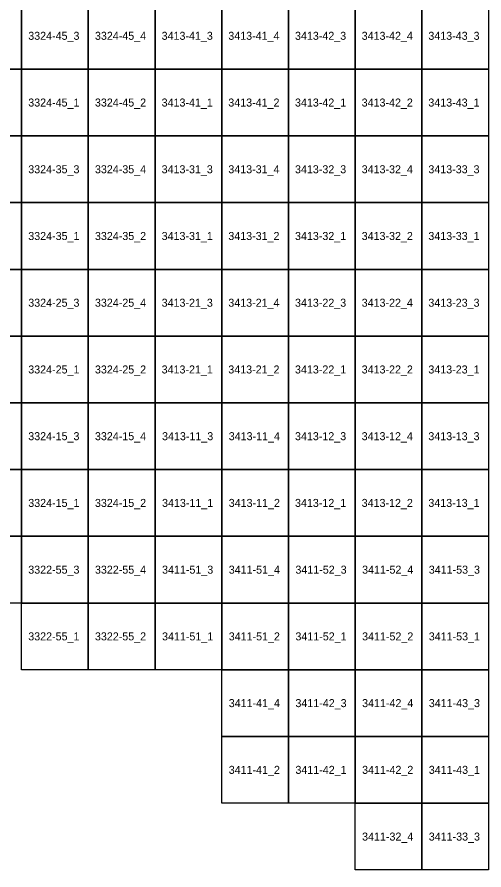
# Model space of a CAD drawing. Extents: x 312500 to 765000, y 172500 to 440000.
# Drawn here: x 594827 to 612332, y 212500 to 244452 of the extents above; entities that cross this region are included whole.
import ezdxf

# ---------------------------------------------------------------- set-up
doc = ezdxf.new("R2010")
doc.units = 0
doc.layers.add('Topo5_ramis_TKS2025', color=7, linetype='Continuous')
doc.layers.add('Topo5_ramis_TKS2025_Nr', color=7, linetype='Continuous')

msp = doc.modelspace()

# ---------------------------------------------------------------- linework, layer by layer
at = {"layer": 'Topo5_ramis_TKS2025'}
for points in [[(592500, 242500), (592500, 245000), (595000, 245000), (595000, 242500), (592500, 242500)], [(595000, 242500), (595000, 245000), (597500, 245000), (597500, 242500), (595000, 242500)], [(597500, 242500), (597500, 245000), (600000, 245000), (600000, 242500), (597500, 242500)], [(600000, 242500), (600000, 245000), (602500, 245000), (602500, 242500), (600000, 242500)], [(602500, 242500), (602500, 245000), (605000, 245000), (605000, 242500), (602500, 242500)], [(605000, 242500), (605000, 245000), (607500, 245000), (607500, 242500), (605000, 242500)], [(607500, 242500), (607500, 245000), (610000, 245000), (610000, 242500), (607500, 242500)], [(610000, 242500), (610000, 245000), (612500, 245000), (612500, 242500), (610000, 242500)], [(592500, 240000), (592500, 242500), (595000, 242500), (595000, 240000), (592500, 240000)], [(595000, 240000), (595000, 242500), (597500, 242500), (597500, 240000), (595000, 240000)], [(597500, 240000), (597500, 242500), (600000, 242500), (600000, 240000), (597500, 240000)], [(600000, 240000), (600000, 242500), (602500, 242500), (602500, 240000), (600000, 240000)], [(602500, 240000), (602500, 242500), (605000, 242500), (605000, 240000), (602500, 240000)], [(605000, 240000), (605000, 242500), (607500, 242500), (607500, 240000), (605000, 240000)], [(607500, 240000), (607500, 242500), (610000, 242500), (610000, 240000), (607500, 240000)], [(610000, 240000), (610000, 242500), (612500, 242500), (612500, 240000), (610000, 240000)], [(592500, 237500), (592500, 240000), (595000, 240000), (595000, 237500), (592500, 237500)], [(595000, 237500), (595000, 240000), (597500, 240000), (597500, 237500), (595000, 237500)], [(597500, 237500), (597500, 240000), (600000, 240000), (600000, 237500), (597500, 237500)], [(600000, 237500), (600000, 240000), (602500, 240000), (602500, 237500), (600000, 237500)], [(602500, 237500), (602500, 240000), (605000, 240000), (605000, 237500), (602500, 237500)], [(605000, 237500), (605000, 240000), (607500, 240000), (607500, 237500), (605000, 237500)], [(607500, 237500), (607500, 240000), (610000, 240000), (610000, 237500), (607500, 237500)], [(610000, 237500), (610000, 240000), (612500, 240000), (612500, 237500), (610000, 237500)], [(592500, 235000), (592500, 237500), (595000, 237500), (595000, 235000), (592500, 235000)], [(595000, 235000), (595000, 237500), (597500, 237500), (597500, 235000), (595000, 235000)], [(597500, 235000), (597500, 237500), (600000, 237500), (600000, 235000), (597500, 235000)], [(600000, 235000), (600000, 237500), (602500, 237500), (602500, 235000), (600000, 235000)], [(602500, 235000), (602500, 237500), (605000, 237500), (605000, 235000), (602500, 235000)], [(605000, 235000), (605000, 237500), (607500, 237500), (607500, 235000), (605000, 235000)], [(607500, 235000), (607500, 237500), (610000, 237500), (610000, 235000), (607500, 235000)], [(610000, 235000), (610000, 237500), (612500, 237500), (612500, 235000), (610000, 235000)], [(592500, 232500), (592500, 235000), (595000, 235000), (595000, 232500), (592500, 232500)], [(595000, 232500), (595000, 235000), (597500, 235000), (597500, 232500), (595000, 232500)], [(597500, 232500), (597500, 235000), (600000, 235000), (600000, 232500), (597500, 232500)], [(600000, 232500), (600000, 235000), (602500, 235000), (602500, 232500), (600000, 232500)], [(602500, 232500), (602500, 235000), (605000, 235000), (605000, 232500), (602500, 232500)], [(605000, 232500), (605000, 235000), (607500, 235000), (607500, 232500), (605000, 232500)], [(607500, 232500), (607500, 235000), (610000, 235000), (610000, 232500), (607500, 232500)], [(610000, 232500), (610000, 235000), (612500, 235000), (612500, 232500), (610000, 232500)], [(592500, 230000), (592500, 232500), (595000, 232500), (595000, 230000), (592500, 230000)], [(595000, 230000), (595000, 232500), (597500, 232500), (597500, 230000), (595000, 230000)], [(597500, 230000), (597500, 232500), (600000, 232500), (600000, 230000), (597500, 230000)], [(600000, 230000), (600000, 232500), (602500, 232500), (602500, 230000), (600000, 230000)], [(602500, 230000), (602500, 232500), (605000, 232500), (605000, 230000), (602500, 230000)], [(605000, 230000), (605000, 232500), (607500, 232500), (607500, 230000), (605000, 230000)], [(607500, 230000), (607500, 232500), (610000, 232500), (610000, 230000), (607500, 230000)], [(610000, 230000), (610000, 232500), (612500, 232500), (612500, 230000), (610000, 230000)], [(592500, 227500), (592500, 230000), (595000, 230000), (595000, 227500), (592500, 227500)], [(595000, 227500), (595000, 230000), (597500, 230000), (597500, 227500), (595000, 227500)], [(597500, 227500), (597500, 230000), (600000, 230000), (600000, 227500), (597500, 227500)], [(600000, 227500), (600000, 230000), (602500, 230000), (602500, 227500), (600000, 227500)], [(602500, 227500), (602500, 230000), (605000, 230000), (605000, 227500), (602500, 227500)], [(605000, 227500), (605000, 230000), (607500, 230000), (607500, 227500), (605000, 227500)], [(607500, 227500), (607500, 230000), (610000, 230000), (610000, 227500), (607500, 227500)], [(610000, 227500), (610000, 230000), (612500, 230000), (612500, 227500), (610000, 227500)], [(592500, 225000), (592500, 227500), (595000, 227500), (595000, 225000), (592500, 225000)], [(595000, 225000), (595000, 227500), (597500, 227500), (597500, 225000), (595000, 225000)], [(597500, 225000), (597500, 227500), (600000, 227500), (600000, 225000), (597500, 225000)], [(600000, 225000), (600000, 227500), (602500, 227500), (602500, 225000), (600000, 225000)], [(602500, 225000), (602500, 227500), (605000, 227500), (605000, 225000), (602500, 225000)], [(605000, 225000), (605000, 227500), (607500, 227500), (607500, 225000), (605000, 225000)], [(607500, 225000), (607500, 227500), (610000, 227500), (610000, 225000), (607500, 225000)], [(610000, 225000), (610000, 227500), (612500, 227500), (612500, 225000), (610000, 225000)], [(592500, 222500), (592500, 225000), (595000, 225000), (595000, 222500), (592500, 222500)], [(595000, 222500), (595000, 225000), (597500, 225000), (597500, 222500), (595000, 222500)], [(597500, 222500), (597500, 225000), (600000, 225000), (600000, 222500), (597500, 222500)], [(600000, 222500), (600000, 225000), (602500, 225000), (602500, 222500), (600000, 222500)], [(602500, 222500), (602500, 225000), (605000, 225000), (605000, 222500), (602500, 222500)], [(605000, 222500), (605000, 225000), (607500, 225000), (607500, 222500), (605000, 222500)], [(607500, 222500), (607500, 225000), (610000, 225000), (610000, 222500), (607500, 222500)], [(610000, 222500), (610000, 225000), (612500, 225000), (612500, 222500), (610000, 222500)], [(595000, 220000), (595000, 222500), (597500, 222500), (597500, 220000), (595000, 220000)], [(597500, 220000), (597500, 222500), (600000, 222500), (600000, 220000), (597500, 220000)], [(600000, 220000), (600000, 222500), (602500, 222500), (602500, 220000), (600000, 220000)], [(602500, 220000), (602500, 222500), (605000, 222500), (605000, 220000), (602500, 220000)], [(605000, 220000), (605000, 222500), (607500, 222500), (607500, 220000), (605000, 220000)], [(607500, 220000), (607500, 222500), (610000, 222500), (610000, 220000), (607500, 220000)], [(610000, 220000), (610000, 222500), (612500, 222500), (612500, 220000), (610000, 220000)], [(602500, 217500), (602500, 220000), (605000, 220000), (605000, 217500), (602500, 217500)], [(605000, 217500), (605000, 220000), (607500, 220000), (607500, 217500), (605000, 217500)], [(607500, 217500), (607500, 220000), (610000, 220000), (610000, 217500), (607500, 217500)], [(610000, 217500), (610000, 220000), (612500, 220000), (612500, 217500), (610000, 217500)], [(602500, 215000), (602500, 217500), (605000, 217500), (605000, 215000), (602500, 215000)], [(605000, 215000), (605000, 217500), (607500, 217500), (607500, 215000), (605000, 215000)], [(607500, 215000), (607500, 217500), (610000, 217500), (610000, 215000), (607500, 215000)], [(610000, 215000), (610000, 217500), (612500, 217500), (612500, 215000), (610000, 215000)], [(607500, 212500), (607500, 215000), (610000, 215000), (610000, 212500), (607500, 212500)], [(610000, 212500), (610000, 215000), (612500, 215000), (612500, 212500), (610000, 212500)]]:
    msp.add_lwpolyline(points, dxfattribs=at)

# ---------------------------------------------------------------- texts
at = {"layer": 'Topo5_ramis_TKS2025_Nr'}
for s, p in [('3324-45_3', (595248, 243600)), ('3324-45_4', (597748, 243600)), ('3413-41_3', (600248, 243600)), ('3413-41_4', (602748, 243600)), ('3413-42_3', (605248, 243600)), ('3413-42_4', (607748, 243600)), ('3413-43_3', (610248, 243600)), ('3324-45_1', (595248, 241100)), ('3324-45_2', (597748, 241100)), ('3413-41_1', (600248, 241100)), ('3413-41_2', (602748, 241100)), ('3413-42_1', (605248, 241100)), ('3413-42_2', (607748, 241100)), ('3413-43_1', (610248, 241100)), ('3324-35_3', (595248, 238600)), ('3324-35_4', (597748, 238600)), ('3413-31_3', (600248, 238600)), ('3413-31_4', (602748, 238600)), ('3413-32_3', (605248, 238600)), ('3413-32_4', (607748, 238600)), ('3413-33_3', (610248, 238600)), ('3324-35_1', (595248, 236100)), ('3324-35_2', (597748, 236100)), ('3413-31_1', (600248, 236100)), ('3413-31_2', (602748, 236100)), ('3413-32_1', (605248, 236100)), ('3413-32_2', (607748, 236100)), ('3413-33_1', (610248, 236100)), ('3324-25_3', (595248, 233600)), ('3324-25_4', (597748, 233600)), ('3413-21_3', (600248, 233600)), ('3413-21_4', (602748, 233600)), ('3413-22_3', (605248, 233600)), ('3413-22_4', (607748, 233600)), ('3413-23_3', (610248, 233600)), ('3324-25_1', (595248, 231100)), ('3324-25_2', (597748, 231100)), ('3413-21_1', (600248, 231100)), ('3413-21_2', (602748, 231100)), ('3413-22_1', (605248, 231100)), ('3413-22_2', (607748, 231100)), ('3413-23_1', (610248, 231100)), ('3324-15_3', (595248, 228600)), ('3324-15_4', (597748, 228600)), ('3413-11_3', (600264, 228600)), ('3413-11_4', (602764, 228600)), ('3413-12_3', (605248, 228600)), ('3413-12_4', (607748, 228600)), ('3413-13_3', (610248, 228600)), ('3324-15_1', (595248, 226100)), ('3324-15_2', (597748, 226100)), ('3413-11_1', (600264, 226100)), ('3413-11_2', (602764, 226100)), ('3413-12_1', (605248, 226100)), ('3413-12_2', (607748, 226100)), ('3413-13_1', (610248, 226100)), ('3322-55_3', (595248, 223600)), ('3322-55_4', (597748, 223600)), ('3411-51_3', (600264, 223600)), ('3411-51_4', (602764, 223600)), ('3411-52_3', (605264, 223600)), ('3411-52_4', (607764, 223600)), ('3411-53_3', (610264, 223600)), ('3322-55_1', (595248, 221100)), ('3322-55_2', (597748, 221100)), ('3411-51_1', (600264, 221100)), ('3411-51_2', (602764, 221100)), ('3411-52_1', (605264, 221100)), ('3411-52_2', (607764, 221100)), ('3411-53_1', (610264, 221100)), ('3411-41_4', (602764, 218600)), ('3411-42_3', (605264, 218600)), ('3411-42_4', (607764, 218600)), ('3411-43_3', (610264, 218600)), ('3411-41_2', (602764, 216100)), ('3411-42_1', (605264, 216100)), ('3411-42_2', (607764, 216100)), ('3411-43_1', (610264, 216100)), ('3411-32_4', (607764, 213600)), ('3411-33_3', (610264, 213600))]:
    msp.add_text(s, height=300, dxfattribs=at).set_placement(p)

doc.saveas('drawing.dxf')
